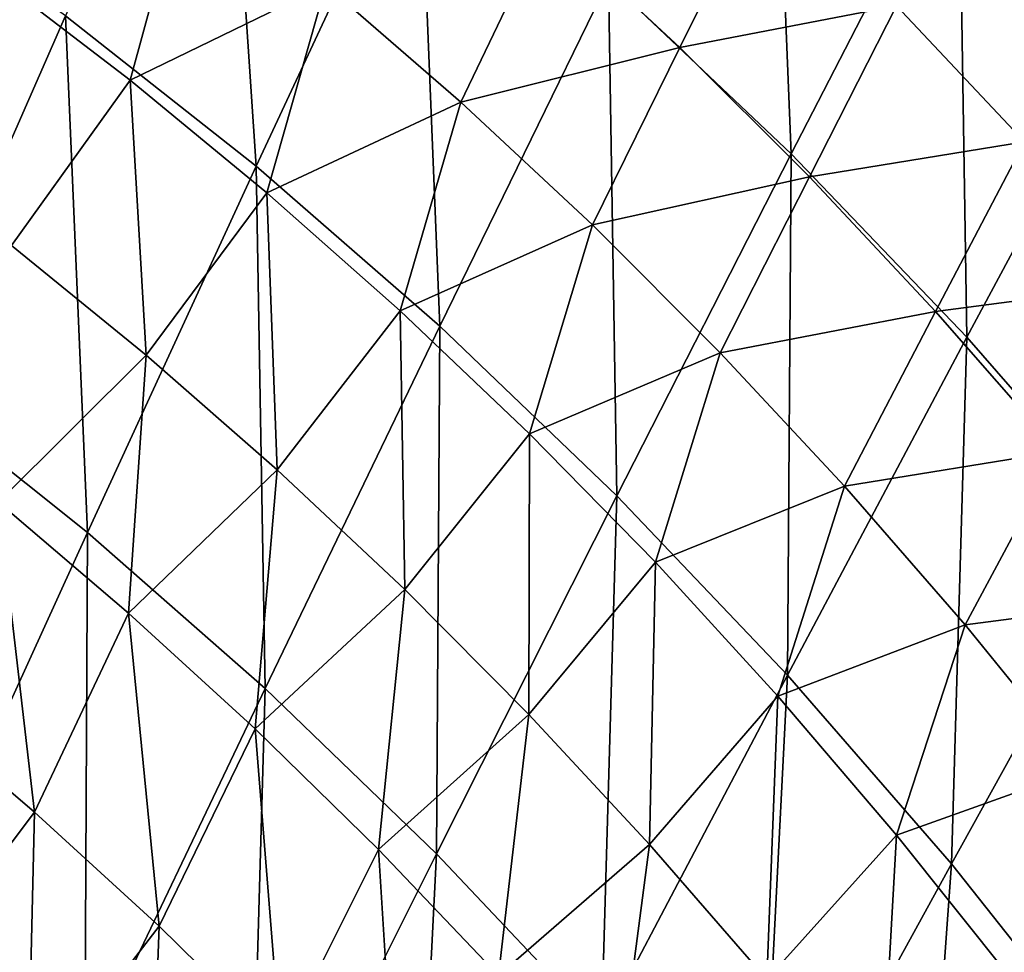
# Model space of a CAD drawing. Header units: millimetres. Extents: x -300 to 300, y -500 to 500.
# Tile 932 of 988: x 138 to 168, y 338 to 366. Entities that reach past the tile are written whole.
import ezdxf

# ---------------------------------------------------------------- set-up
doc = ezdxf.new("R2010")
doc.units = ezdxf.units.MM
doc.header["$LTSCALE"] = 81.481481
doc.layers.add('19', color=7, linetype='CONTINUOUS')
doc.layers.add('21', color=7, linetype='CONTINUOUS')

msp = doc.modelspace()

# ---------------------------------------------------------------- linework, layer by layer
at = {"layer": '19', "color": 7, "linetype": 'CONTINUOUS'}
for points in [[(161.389, 362.252, 59.287), (160.785, 377.28, 57.123), (155.93, 367.439, 59.479), (161.389, 362.252, 59.287)], [(166.401, 371.987, 56.929), (160.785, 377.28, 57.123), (161.389, 362.252, 59.287), (166.401, 371.987, 56.929)], [(145.391, 361.881, 61.828), (144.388, 376.939, 59.851), (139.696, 366.386, 62.009), (145.391, 361.881, 61.828)], [(150.263, 372.334, 59.668), (144.388, 376.939, 59.851), (145.391, 361.881, 61.828), (150.263, 372.334, 59.668)], [(150.885, 357.095, 61.642), (150.263, 372.334, 59.668), (145.391, 361.881, 61.828), (150.885, 357.095, 61.642)], [(155.93, 367.439, 59.479), (150.263, 372.334, 59.668), (150.885, 357.095, 61.642), (155.93, 367.439, 59.479)], [(166.645, 356.768, 59.091), (166.401, 371.987, 56.929), (161.389, 362.252, 59.287), (166.645, 356.768, 59.091)], [(171.805, 366.389, 56.732), (166.401, 371.987, 56.929), (166.645, 356.768, 59.091), (171.805, 366.389, 56.732)], [(139.696, 366.386, 62.009), (133.796, 370.614, 62.185), (134.84, 355.327, 63.978), (139.696, 366.386, 62.009)], [(156.18, 352.024, 61.453), (155.93, 367.439, 59.479), (150.885, 357.095, 61.642), (156.18, 352.024, 61.453)], [(161.389, 362.252, 59.287), (155.93, 367.439, 59.479), (156.18, 352.024, 61.453), (161.389, 362.252, 59.287)], [(140.348, 350.931, 63.801), (139.696, 366.386, 62.009), (134.84, 355.327, 63.978), (140.348, 350.931, 63.801)], [(145.391, 361.881, 61.828), (139.696, 366.386, 62.009), (140.348, 350.931, 63.801), (145.391, 361.881, 61.828)], [(171.699, 350.983, 58.893), (171.805, 366.389, 56.732), (166.645, 356.768, 59.091), (171.699, 350.983, 58.893)], [(161.278, 346.665, 61.26), (161.389, 362.252, 59.287), (156.18, 352.024, 61.453), (161.278, 346.665, 61.26)], [(166.645, 356.768, 59.091), (161.389, 362.252, 59.287), (161.278, 346.665, 61.26), (166.645, 356.768, 59.091)], [(145.661, 346.263, 63.62), (145.391, 361.881, 61.828), (140.348, 350.931, 63.801), (145.661, 346.263, 63.62)], [(150.885, 357.095, 61.642), (145.391, 361.881, 61.828), (145.661, 346.263, 63.62), (150.885, 357.095, 61.642)], [(150.783, 341.319, 63.435), (150.885, 357.095, 61.642), (145.661, 346.263, 63.62), (150.783, 341.319, 63.435)], [(156.18, 352.024, 61.453), (150.885, 357.095, 61.642), (150.783, 341.319, 63.435), (156.18, 352.024, 61.453)], [(166.182, 341.014, 61.065), (166.645, 356.768, 59.091), (161.278, 346.665, 61.26), (166.182, 341.014, 61.065)], [(171.699, 350.983, 58.893), (166.645, 356.768, 59.091), (166.182, 341.014, 61.065), (171.699, 350.983, 58.893)], [(140.348, 350.931, 63.801), (134.84, 355.327, 63.978), (135.143, 339.5, 65.597), (140.348, 350.931, 63.801)], [(155.716, 336.096, 63.247), (156.18, 352.024, 61.453), (150.783, 341.319, 63.435), (155.716, 336.096, 63.247)], [(161.278, 346.665, 61.26), (156.18, 352.024, 61.453), (155.716, 336.096, 63.247), (161.278, 346.665, 61.26)], [(140.268, 334.96, 65.422), (140.348, 350.931, 63.801), (135.143, 339.5, 65.597), (140.268, 334.96, 65.422)], [(145.661, 346.263, 63.62), (140.348, 350.931, 63.801), (140.268, 334.96, 65.422), (145.661, 346.263, 63.62)], [(170.894, 335.067, 60.867), (171.699, 350.983, 58.893), (166.182, 341.014, 61.065), (170.894, 335.067, 60.867)], [(160.461, 330.589, 63.056), (161.278, 346.665, 61.26), (155.716, 336.096, 63.247), (160.461, 330.589, 63.056)], [(166.182, 341.014, 61.065), (161.278, 346.665, 61.26), (160.461, 330.589, 63.056), (166.182, 341.014, 61.065)], [(145.21, 330.153, 65.242), (145.661, 346.263, 63.62), (140.268, 334.96, 65.422), (145.21, 330.153, 65.242)], [(150.783, 341.319, 63.435), (145.661, 346.263, 63.62), (145.21, 330.153, 65.242), (150.783, 341.319, 63.435)], [(149.97, 325.075, 65.059), (150.783, 341.319, 63.435), (145.21, 330.153, 65.242), (149.97, 325.075, 65.059)], [(155.716, 336.096, 63.247), (150.783, 341.319, 63.435), (149.97, 325.075, 65.059), (155.716, 336.096, 63.247)], [(165.022, 324.796, 62.863), (166.182, 341.014, 61.065), (160.461, 330.589, 63.056), (165.022, 324.796, 62.863)], [(170.894, 335.067, 60.867), (166.182, 341.014, 61.065), (165.022, 324.796, 62.863), (170.894, 335.067, 60.867)], [(140.268, 334.96, 65.422), (135.143, 339.5, 65.597), (134.717, 323.202, 67.054), (140.268, 334.96, 65.422)]]:
    msp.add_3dface(points, dxfattribs=at)
at = {"layer": '21', "color": 7, "linetype": 'CONTINUOUS'}
for points in [[(141.625, 364.461, 46.739), (137.423, 367.683, 46.866), (143.324, 370.669, 45.625), (141.625, 364.461, 46.739)], [(147.476, 367.309, 45.496), (141.625, 364.461, 46.739), (143.324, 370.669, 45.625), (147.476, 367.309, 45.496)], [(158.061, 365.437, 44.04), (154.071, 369.145, 44.173), (160.609, 370.587, 42.796), (158.061, 365.437, 44.04)], [(164.544, 366.681, 42.662), (158.061, 365.437, 44.04), (160.609, 370.587, 42.796), (164.544, 366.681, 42.662)], [(151.516, 363.796, 45.365), (147.476, 367.309, 45.496), (154.071, 369.145, 44.173), (151.516, 363.796, 45.365)], [(158.061, 365.437, 44.04), (151.516, 363.796, 45.365), (154.071, 369.145, 44.173), (158.061, 365.437, 44.04)], [(137.423, 367.683, 46.866), (141.625, 364.461, 46.739), (138.077, 359.508, 47.856), (137.423, 367.683, 46.866)], [(168.367, 362.612, 42.527), (164.544, 366.681, 42.662), (170.949, 367.524, 41.232), (168.367, 362.612, 42.527)], [(145.716, 361.087, 46.609), (141.625, 364.461, 46.739), (147.476, 367.309, 45.496), (145.716, 361.087, 46.609)], [(151.516, 363.796, 45.365), (145.716, 361.087, 46.609), (147.476, 367.309, 45.496), (151.516, 363.796, 45.365)], [(161.941, 361.57, 43.906), (158.061, 365.437, 44.04), (164.544, 366.681, 42.662), (161.941, 361.57, 43.906)], [(168.367, 362.612, 42.527), (161.941, 361.57, 43.906), (164.544, 366.681, 42.662), (168.367, 362.612, 42.527)], [(155.447, 360.127, 45.232), (151.516, 363.796, 45.365), (158.061, 365.437, 44.04), (155.447, 360.127, 45.232)], [(161.941, 361.57, 43.906), (155.447, 360.127, 45.232), (158.061, 365.437, 44.04), (161.941, 361.57, 43.906)], [(141.625, 364.461, 46.739), (142.104, 356.228, 47.729), (138.077, 359.508, 47.856), (141.625, 364.461, 46.739)], [(141.625, 364.461, 46.739), (145.716, 361.087, 46.609), (142.104, 356.228, 47.729), (141.625, 364.461, 46.739)], [(149.696, 357.559, 46.478), (145.716, 361.087, 46.609), (151.516, 363.796, 45.365), (149.696, 357.559, 46.478)], [(155.447, 360.127, 45.232), (149.696, 357.559, 46.478), (151.516, 363.796, 45.365), (155.447, 360.127, 45.232)], [(165.71, 357.541, 43.771), (161.941, 361.57, 43.906), (168.367, 362.612, 42.527), (165.71, 357.541, 43.771)], [(172.079, 358.377, 42.391), (165.71, 357.541, 43.771), (168.367, 362.612, 42.527), (172.079, 358.377, 42.391)], [(159.269, 356.3, 45.098), (155.447, 360.127, 45.232), (161.941, 361.57, 43.906), (159.269, 356.3, 45.098)], [(165.71, 357.541, 43.771), (159.269, 356.3, 45.098), (161.941, 361.57, 43.906), (165.71, 357.541, 43.771)], [(145.716, 361.087, 46.609), (146.025, 352.799, 47.6), (142.104, 356.228, 47.729), (145.716, 361.087, 46.609)], [(145.716, 361.087, 46.609), (149.696, 357.559, 46.478), (146.025, 352.799, 47.6), (145.716, 361.087, 46.609)], [(153.568, 353.876, 46.345), (149.696, 357.559, 46.478), (155.447, 360.127, 45.232), (153.568, 353.876, 46.345)], [(159.269, 356.3, 45.098), (153.568, 353.876, 46.345), (155.447, 360.127, 45.232), (159.269, 356.3, 45.098)], [(142.104, 356.228, 47.729), (137.678, 351.834, 48.823), (138.077, 359.508, 47.856), (142.104, 356.228, 47.729)], [(169.372, 353.349, 43.635), (165.71, 357.541, 43.771), (172.079, 358.377, 42.391), (169.372, 353.349, 43.635)], [(149.696, 357.559, 46.478), (149.84, 349.219, 47.469), (146.025, 352.799, 47.6), (149.696, 357.559, 46.478)], [(149.696, 357.559, 46.478), (153.568, 353.876, 46.345), (149.84, 349.219, 47.469), (149.696, 357.559, 46.478)], [(162.983, 352.315, 44.963), (159.269, 356.3, 45.098), (165.71, 357.541, 43.771), (162.983, 352.315, 44.963)], [(169.372, 353.349, 43.635), (162.983, 352.315, 44.963), (165.71, 357.541, 43.771), (169.372, 353.349, 43.635)], [(141.573, 348.519, 48.696), (137.678, 351.834, 48.823), (142.104, 356.228, 47.729), (141.573, 348.519, 48.696)], [(146.025, 352.799, 47.6), (141.573, 348.519, 48.696), (142.104, 356.228, 47.729), (146.025, 352.799, 47.6)], [(157.332, 350.036, 46.211), (153.568, 353.876, 46.345), (159.269, 356.3, 45.098), (157.332, 350.036, 46.211)], [(162.983, 352.315, 44.963), (157.332, 350.036, 46.211), (159.269, 356.3, 45.098), (162.983, 352.315, 44.963)], [(153.568, 353.876, 46.345), (153.55, 345.486, 47.337), (149.84, 349.219, 47.469), (153.568, 353.876, 46.345)], [(153.568, 353.876, 46.345), (157.332, 350.036, 46.211), (153.55, 345.486, 47.337), (153.568, 353.876, 46.345)], [(166.591, 348.169, 44.827), (162.983, 352.315, 44.963), (169.372, 353.349, 43.635), (166.591, 348.169, 44.827)], [(172.926, 348.991, 43.498), (166.591, 348.169, 44.827), (169.372, 353.349, 43.635), (172.926, 348.991, 43.498)], [(145.364, 345.056, 48.567), (141.573, 348.519, 48.696), (146.025, 352.799, 47.6), (145.364, 345.056, 48.567)], [(149.84, 349.219, 47.469), (145.364, 345.056, 48.567), (146.025, 352.799, 47.6), (149.84, 349.219, 47.469)], [(160.989, 346.036, 46.075), (157.332, 350.036, 46.211), (162.983, 352.315, 44.963), (160.989, 346.036, 46.075)], [(166.591, 348.169, 44.827), (160.989, 346.036, 46.075), (162.983, 352.315, 44.963), (166.591, 348.169, 44.827)], [(138.772, 342.564, 49.686), (134.946, 345.834, 49.811), (137.678, 351.834, 48.823), (138.772, 342.564, 49.686)], [(141.573, 348.519, 48.696), (138.772, 342.564, 49.686), (137.678, 351.834, 48.823), (141.573, 348.519, 48.696)], [(157.332, 350.036, 46.211), (157.156, 341.599, 47.203), (153.55, 345.486, 47.337), (157.332, 350.036, 46.211)], [(157.332, 350.036, 46.211), (160.989, 346.036, 46.075), (157.156, 341.599, 47.203), (157.332, 350.036, 46.211)], [(149.052, 341.444, 48.437), (145.364, 345.056, 48.567), (149.84, 349.219, 47.469), (149.052, 341.444, 48.437)], [(153.55, 345.486, 47.337), (149.052, 341.444, 48.437), (149.84, 349.219, 47.469), (153.55, 345.486, 47.337)], [(170.094, 343.86, 44.691), (166.591, 348.169, 44.827), (172.926, 348.991, 43.498), (170.094, 343.86, 44.691)], [(142.497, 339.15, 49.559), (138.772, 342.564, 49.686), (141.573, 348.519, 48.696), (142.497, 339.15, 49.559)], [(145.364, 345.056, 48.567), (142.497, 339.15, 49.559), (141.573, 348.519, 48.696), (145.364, 345.056, 48.567)], [(164.541, 341.876, 45.938), (160.989, 346.036, 46.075), (166.591, 348.169, 44.827), (164.541, 341.876, 45.938)], [(170.094, 343.86, 44.691), (164.541, 341.876, 45.938), (166.591, 348.169, 44.827), (170.094, 343.86, 44.691)], [(160.989, 346.036, 46.075), (160.659, 337.556, 47.068), (157.156, 341.599, 47.203), (160.989, 346.036, 46.075)], [(160.989, 346.036, 46.075), (164.541, 341.876, 45.938), (160.659, 337.556, 47.068), (160.989, 346.036, 46.075)], [(138.772, 342.564, 49.686), (134.866, 337.388, 50.662), (134.946, 345.834, 49.811), (138.772, 342.564, 49.686)], [(152.639, 337.681, 48.305), (149.052, 341.444, 48.437), (153.55, 345.486, 47.337), (152.639, 337.681, 48.305)], [(157.156, 341.599, 47.203), (152.639, 337.681, 48.305), (153.55, 345.486, 47.337), (157.156, 341.599, 47.203)], [(146.121, 335.588, 49.43), (142.497, 339.15, 49.559), (145.364, 345.056, 48.567), (146.121, 335.588, 49.43)], [(149.052, 341.444, 48.437), (146.121, 335.588, 49.43), (145.364, 345.056, 48.567), (149.052, 341.444, 48.437)], [(167.988, 337.554, 45.801), (164.541, 341.876, 45.938), (170.094, 343.86, 44.691), (167.988, 337.554, 45.801)], [(138.572, 334.044, 50.537), (134.866, 337.388, 50.662), (138.772, 342.564, 49.686), (138.572, 334.044, 50.537)], [(142.497, 339.15, 49.559), (138.572, 334.044, 50.537), (138.772, 342.564, 49.686), (142.497, 339.15, 49.559)], [(164.541, 341.876, 45.938), (164.062, 333.356, 46.933), (160.659, 337.556, 47.068), (164.541, 341.876, 45.938)], [(164.541, 341.876, 45.938), (167.988, 337.554, 45.801), (164.062, 333.356, 46.933), (164.541, 341.876, 45.938)], [(156.125, 333.766, 48.173), (152.639, 337.681, 48.305), (157.156, 341.599, 47.203), (156.125, 333.766, 48.173)], [(160.659, 337.556, 47.068), (156.125, 333.766, 48.173), (157.156, 341.599, 47.203), (160.659, 337.556, 47.068)], [(149.645, 331.879, 49.3), (146.121, 335.588, 49.43), (149.052, 341.444, 48.437), (149.645, 331.879, 49.3)], [(152.639, 337.681, 48.305), (149.645, 331.879, 49.3), (149.052, 341.444, 48.437), (152.639, 337.681, 48.305)], [(142.178, 330.555, 50.41), (138.572, 334.044, 50.537), (142.497, 339.15, 49.559), (142.178, 330.555, 50.41)], [(146.121, 335.588, 49.43), (142.178, 330.555, 50.41), (142.497, 339.15, 49.559), (146.121, 335.588, 49.43)]]:
    msp.add_3dface(points, dxfattribs=at)

doc.saveas('drawing.dxf')
